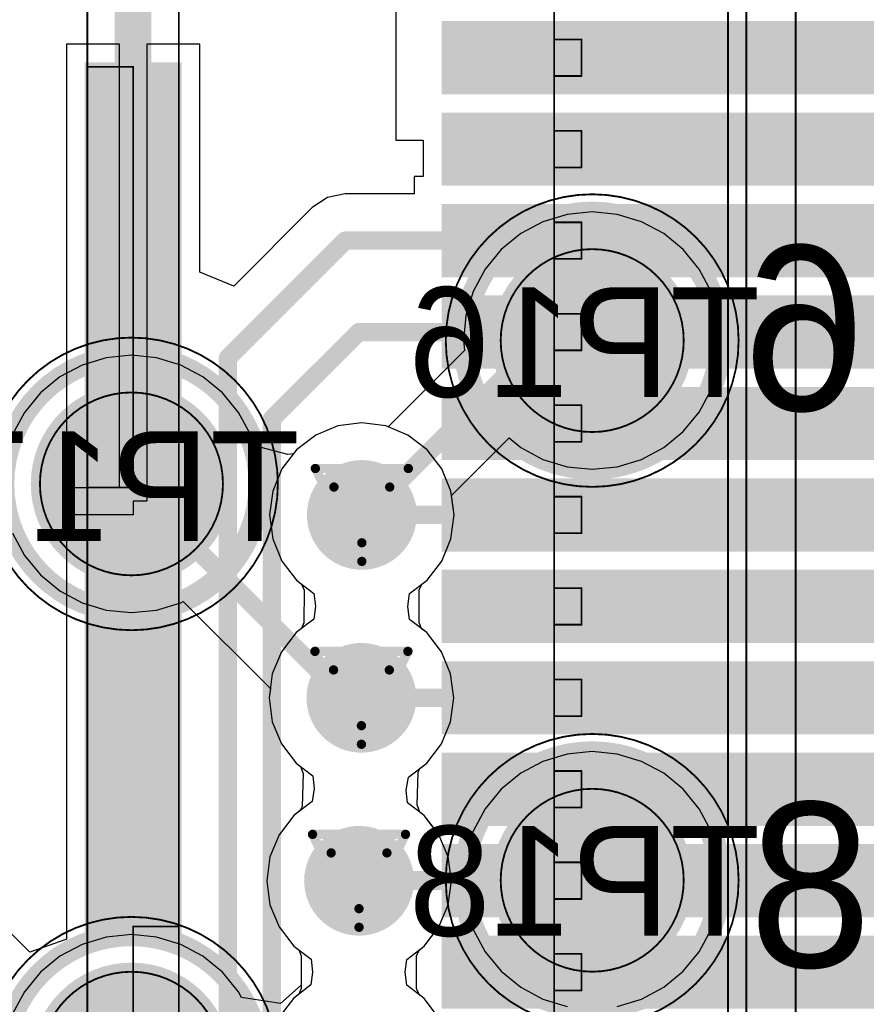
# Model space of a CAD drawing. Header units: millimetres. Extents: x 138 to 555, y 26 to 334.
# Tile 274 of 656: x 224.2 to 228.83, y 209.58 to 214.97. Entities that reach past the tile are written whole.
import ezdxf

# ---------------------------------------------------------------- set-up
doc = ezdxf.new("R2010")
doc.units = ezdxf.units.MM
for name, color, linetype in [('BottomLayer', 5, 'Continuous'), ('BottomOverlay', 54, 'Continuous'), ('BottomPaste', 16, 'Continuous'), ('BottomSolder', 6, 'Continuous'), ('DrillDrawing', 1, 'Continuous'), ('Mechanical21', 56, 'Continuous'), ('Mechanical27', 56, 'Continuous'), ('Mechanical30', 56, 'Continuous'), ('MidLayer1', 16, 'Continuous'), ('MidLayer2', 76, 'Continuous'), ('MidLayer3', 90, 'Continuous'), ('MidLayer4', 156, 'Continuous'), ('MultiLayer', 9, 'Continuous'), ('TopLayer', 1, 'Continuous'), ('TopPaste', 8, 'Continuous'), ('TopSolder', 216, 'Continuous'), ('ViaHoleLayer', 16, 'Continuous')]:
    doc.layers.add(name, color=color, linetype=linetype)

# ---------------------------------------------------------------- blocks, each defined once
blk = doc.blocks.new('CON_SAMTEC_QSH_060_01_L_D_A_808')
at = {"layer": 'Mechanical27', "const_width": 0.01}
for points in [[(20.635, 3.62), (-20.635, 3.62)], [(18.547, 3.35), (-18.55, 3.35)], [(18.5, 3.25), (-18.5, 3.25)], [(10.85, 2.45), (10.65, 2.45)], [(10.65, 2.3), (10.65, 2.45)], [(10.85, 2.3), (10.85, 2.45)], [(11.35, 2.45), (11.15, 2.45)], [(11.15, 2.3), (11.15, 2.45)], [(11.35, 2.3), (11.35, 2.45)], [(11.85, 2.45), (11.65, 2.45)], [(11.65, 2.3), (11.65, 2.45)], [(11.85, 2.3), (11.85, 2.45)], [(12.35, 2.45), (12.15, 2.45)], [(12.15, 2.3), (12.15, 2.45)], [(12.35, 2.3), (12.35, 2.45)], [(12.85, 2.45), (12.65, 2.45)], [(12.65, 2.3), (12.65, 2.45)], [(12.85, 2.3), (12.85, 2.45)], [(13.35, 2.45), (13.15, 2.45)], [(13.15, 2.3), (13.15, 2.45)], [(13.35, 2.3), (13.35, 2.45)], [(13.85, 2.45), (13.65, 2.45)], [(13.65, 2.3), (13.65, 2.45)], [(13.85, 2.3), (13.85, 2.45)], [(14.35, 2.45), (14.15, 2.45)], [(14.15, 2.3), (14.15, 2.45)], [(14.35, 2.3), (14.35, 2.45)], [(14.85, 2.45), (14.65, 2.45)], [(14.65, 2.3), (14.65, 2.45)], [(14.85, 2.3), (14.85, 2.45)], [(15.35, 2.45), (15.15, 2.45)], [(15.15, 2.3), (15.15, 2.45)], [(15.35, 2.3), (15.35, 2.45)], [(15.85, 2.45), (15.65, 2.45)], [(15.65, 2.3), (15.65, 2.45)], [(15.85, 2.3), (15.85, 2.45)], [(18, 2.3), (2, 2.3)], [(10.85, 2.3), (10.65, 2.3)], [(11.35, 2.3), (11.15, 2.3)], [(11.85, 2.3), (11.65, 2.3)], [(12.35, 2.3), (12.15, 2.3)], [(12.85, 2.3), (12.65, 2.3)], [(13.35, 2.3), (13.15, 2.3)], [(13.85, 2.3), (13.65, 2.3)], [(14.35, 2.3), (14.15, 2.3)], [(14.85, 2.3), (14.65, 2.3)], [(15.35, 2.3), (15.15, 2.3)], [(15.85, 2.3), (15.65, 2.3)], [(18, 0.25), (2, 0.25)], [(17.8, 0.25), (15.5, 0.25)], [(15.5, 0), (15.5, 0.25)], [(13.1, 0), (10.8, 0)], [(10.8, -0.25), (10.8, 0)], [(13.1, -0.25), (13.1, 0)], [(17.8, 0), (15.5, 0)], [(18, -0.25), (2, -0.25)], [(13.1, -0.25), (10.8, -0.25)]]:
    blk.add_lwpolyline(points, dxfattribs=at)
at = {"layer": 'Mechanical27', "const_width": 0.005}
for points in [[(10.6475, 2.45, 1), (10.6525, 2.45, 1)], [(10.6475, 2.45, 1), (10.6525, 2.45, 1)], [(10.8475, 2.45, 1), (10.8525, 2.45, 1)], [(10.8475, 2.45, 1), (10.8525, 2.45, 1)], [(11.1475, 2.45, 1), (11.1525, 2.45, 1)], [(11.1475, 2.45, 1), (11.1525, 2.45, 1)], [(11.3475, 2.45, 1), (11.3525, 2.45, 1)], [(11.3475, 2.45, 1), (11.3525, 2.45, 1)], [(11.6475, 2.45, 1), (11.6525, 2.45, 1)], [(11.6475, 2.45, 1), (11.6525, 2.45, 1)], [(11.8475, 2.45, 1), (11.8525, 2.45, 1)], [(11.8475, 2.45, 1), (11.8525, 2.45, 1)], [(12.1475, 2.45, 1), (12.1525, 2.45, 1)], [(12.1475, 2.45, 1), (12.1525, 2.45, 1)], [(12.3475, 2.45, 1), (12.3525, 2.45, 1)], [(12.3475, 2.45, 1), (12.3525, 2.45, 1)], [(12.6475, 2.45, 1), (12.6525, 2.45, 1)], [(12.6475, 2.45, 1), (12.6525, 2.45, 1)], [(12.8475, 2.45, 1), (12.8525, 2.45, 1)], [(12.8475, 2.45, 1), (12.8525, 2.45, 1)], [(13.1475, 2.45, 1), (13.1525, 2.45, 1)], [(13.1475, 2.45, 1), (13.1525, 2.45, 1)], [(13.3475, 2.45, 1), (13.3525, 2.45, 1)], [(13.3475, 2.45, 1), (13.3525, 2.45, 1)], [(13.6475, 2.45, 1), (13.6525, 2.45, 1)], [(13.6475, 2.45, 1), (13.6525, 2.45, 1)], [(13.8475, 2.45, 1), (13.8525, 2.45, 1)], [(13.8475, 2.45, 1), (13.8525, 2.45, 1)], [(14.1475, 2.45, 1), (14.1525, 2.45, 1)], [(14.1475, 2.45, 1), (14.1525, 2.45, 1)], [(14.3475, 2.45, 1), (14.3525, 2.45, 1)], [(14.3475, 2.45, 1), (14.3525, 2.45, 1)], [(14.6475, 2.45, 1), (14.6525, 2.45, 1)], [(14.6475, 2.45, 1), (14.6525, 2.45, 1)], [(14.8475, 2.45, 1), (14.8525, 2.45, 1)], [(14.8475, 2.45, 1), (14.8525, 2.45, 1)], [(15.1475, 2.45, 1), (15.1525, 2.45, 1)], [(15.1475, 2.45, 1), (15.1525, 2.45, 1)], [(15.3475, 2.45, 1), (15.3525, 2.45, 1)], [(15.3475, 2.45, 1), (15.3525, 2.45, 1)], [(15.6475, 2.45, 1), (15.6525, 2.45, 1)], [(15.6475, 2.45, 1), (15.6525, 2.45, 1)], [(15.8475, 2.45, 1), (15.8525, 2.45, 1)], [(15.8475, 2.45, 1), (15.8525, 2.45, 1)], [(10.6475, 2.3, 1), (10.6525, 2.3, 1)], [(10.6475, 2.3, 1), (10.6525, 2.3, 1)], [(10.8475, 2.3, 1), (10.8525, 2.3, 1)], [(10.8475, 2.3, 1), (10.8525, 2.3, 1)], [(11.1475, 2.3, 1), (11.1525, 2.3, 1)], [(11.1475, 2.3, 1), (11.1525, 2.3, 1)], [(11.3475, 2.3, 1), (11.3525, 2.3, 1)], [(11.3475, 2.3, 1), (11.3525, 2.3, 1)], [(11.6475, 2.3, 1), (11.6525, 2.3, 1)], [(11.6475, 2.3, 1), (11.6525, 2.3, 1)], [(11.8475, 2.3, 1), (11.8525, 2.3, 1)], [(11.8475, 2.3, 1), (11.8525, 2.3, 1)], [(12.1475, 2.3, 1), (12.1525, 2.3, 1)], [(12.1475, 2.3, 1), (12.1525, 2.3, 1)], [(12.3475, 2.3, 1), (12.3525, 2.3, 1)], [(12.3475, 2.3, 1), (12.3525, 2.3, 1)], [(12.6475, 2.3, 1), (12.6525, 2.3, 1)], [(12.6475, 2.3, 1), (12.6525, 2.3, 1)], [(12.8475, 2.3, 1), (12.8525, 2.3, 1)], [(12.8475, 2.3, 1), (12.8525, 2.3, 1)], [(13.1475, 2.3, 1), (13.1525, 2.3, 1)], [(13.1475, 2.3, 1), (13.1525, 2.3, 1)], [(13.3475, 2.3, 1), (13.3525, 2.3, 1)], [(13.3475, 2.3, 1), (13.3525, 2.3, 1)], [(13.6475, 2.3, 1), (13.6525, 2.3, 1)], [(13.6475, 2.3, 1), (13.6525, 2.3, 1)], [(13.8475, 2.3, 1), (13.8525, 2.3, 1)], [(13.8475, 2.3, 1), (13.8525, 2.3, 1)], [(14.1475, 2.3, 1), (14.1525, 2.3, 1)], [(14.1475, 2.3, 1), (14.1525, 2.3, 1)], [(14.3475, 2.3, 1), (14.3525, 2.3, 1)], [(14.3475, 2.3, 1), (14.3525, 2.3, 1)], [(14.6475, 2.3, 1), (14.6525, 2.3, 1)], [(14.6475, 2.3, 1), (14.6525, 2.3, 1)], [(14.8475, 2.3, 1), (14.8525, 2.3, 1)], [(14.8475, 2.3, 1), (14.8525, 2.3, 1)], [(15.1475, 2.3, 1), (15.1525, 2.3, 1)], [(15.1475, 2.3, 1), (15.1525, 2.3, 1)], [(15.3475, 2.3, 1), (15.3525, 2.3, 1)], [(15.3475, 2.3, 1), (15.3525, 2.3, 1)], [(15.6475, 2.3, 1), (15.6525, 2.3, 1)], [(15.6475, 2.3, 1), (15.6525, 2.3, 1)], [(15.8475, 2.3, 1), (15.8525, 2.3, 1)], [(15.8475, 2.3, 1), (15.8525, 2.3, 1)], [(15.4975, 0.25, 1), (15.5025, 0.25, 1)], [(15.4975, 0.25, 1), (15.5025, 0.25, 1)], [(10.7975, 0, 1), (10.8025, 0, 1)], [(10.7975, 0, 1), (10.8025, 0, 1)], [(13.0975, 0, 1), (13.1025, 0, 1)], [(13.0975, 0, 1), (13.1025, 0, 1)], [(15.4975, 0, 1), (15.5025, 0, 1)], [(15.4975, 0, 1), (15.5025, 0, 1)], [(10.7975, -0.25, 1), (10.8025, -0.25, 1)], [(10.7975, -0.25, 1), (10.8025, -0.25, 1)], [(13.0975, -0.25, 1), (13.1025, -0.25, 1)], [(13.0975, -0.25, 1), (13.1025, -0.25, 1)]]:
    blk.add_lwpolyline(points, format="xyb", close=True, dxfattribs=at)
at = {"layer": 'TopLayer'}
for points in [[(10.9, 1.735), (10.9, 4.005), (10.6, 1.735), (10.6, 4.005)], [(11.4, 1.735), (11.4, 4.005), (11.1, 1.735), (11.1, 4.005)], [(11.9, 1.735), (11.9, 4.005), (11.6, 1.735), (11.6, 4.005)], [(12.4, 1.735), (12.4, 4.005), (12.1, 1.735), (12.1, 4.005)], [(12.9, 1.735), (12.9, 4.005), (12.6, 1.735), (12.6, 4.005)], [(13.4, 1.735), (13.4, 4.005), (13.1, 1.735), (13.1, 4.005)], [(13.9, 1.735), (13.9, 4.005), (13.6, 1.735), (13.6, 4.005)], [(14.4, 1.735), (14.4, 4.005), (14.1, 1.735), (14.1, 4.005)], [(14.9, 1.735), (14.9, 4.005), (14.6, 1.735), (14.6, 4.005)], [(15.4, 1.735), (15.4, 4.005), (15.1, 1.735), (15.1, 4.005)], [(15.9, 1.735), (15.9, 4.005), (15.6, 1.735), (15.6, 4.005)], [(10.825, -0.215), (15.525, -0.215), (10.825, 0.215), (15.525, 0.215)]]:
    blk.add_solid(points, dxfattribs=at)
at = {"layer": 'TopPaste'}
for points in [[(10.9, 1.735), (10.9, 4.005), (10.6, 1.735), (10.6, 4.005)], [(11.4, 1.735), (11.4, 4.005), (11.1, 1.735), (11.1, 4.005)], [(11.9, 1.735), (11.9, 4.005), (11.6, 1.735), (11.6, 4.005)], [(12.4, 1.735), (12.4, 4.005), (12.1, 1.735), (12.1, 4.005)], [(12.9, 1.735), (12.9, 4.005), (12.6, 1.735), (12.6, 4.005)], [(13.4, 1.735), (13.4, 4.005), (13.1, 1.735), (13.1, 4.005)], [(13.9, 1.735), (13.9, 4.005), (13.6, 1.735), (13.6, 4.005)], [(14.4, 1.735), (14.4, 4.005), (14.1, 1.735), (14.1, 4.005)], [(14.9, 1.735), (14.9, 4.005), (14.6, 1.735), (14.6, 4.005)], [(15.4, 1.735), (15.4, 4.005), (15.1, 1.735), (15.1, 4.005)], [(15.9, 1.735), (15.9, 4.005), (15.6, 1.735), (15.6, 4.005)], [(10.825, -0.215), (15.525, -0.215), (10.825, 0.215), (15.525, 0.215)]]:
    blk.add_solid(points, dxfattribs=at)
at = {"layer": 'TopSolder'}
for points in [[(10.95, 1.685), (10.95, 4.055), (10.55, 1.685), (10.55, 4.055)], [(11.45, 1.685), (11.45, 4.055), (11.05, 1.685), (11.05, 4.055)], [(11.95, 1.685), (11.95, 4.055), (11.55, 1.685), (11.55, 4.055)], [(12.45, 1.685), (12.45, 4.055), (12.05, 1.685), (12.05, 4.055)], [(12.95, 1.685), (12.95, 4.055), (12.55, 1.685), (12.55, 4.055)], [(13.45, 1.685), (13.45, 4.055), (13.05, 1.685), (13.05, 4.055)], [(13.95, 1.685), (13.95, 4.055), (13.55, 1.685), (13.55, 4.055)], [(14.45, 1.685), (14.45, 4.055), (14.05, 1.685), (14.05, 4.055)], [(14.95, 1.685), (14.95, 4.055), (14.55, 1.685), (14.55, 4.055)], [(15.45, 1.685), (15.45, 4.055), (15.05, 1.685), (15.05, 4.055)], [(15.95, 1.685), (15.95, 4.055), (15.55, 1.685), (15.55, 4.055)], [(10.775, -0.265), (15.575, -0.265), (10.775, 0.265), (15.575, 0.265)]]:
    blk.add_solid(points, dxfattribs=at)
blk = doc.blocks.new('TP_SMD_1MM_B_948')
at = {"layer": 'BottomLayer', "const_width": 0.5}
blk.add_lwpolyline([(-0.25, 0, 1), (0.25, 0, 1)], format="xyb", close=True, dxfattribs=at)
at = {"layer": 'BottomOverlay'}
for points, const_width in [([(0.7, 0, 1), (-0.7, 0, 1)], 0.12), ([(-0.73, 0, 1), (-0.67, 0, 1)], 0.06), ([(0.67, 0, 1), (0.73, 0, 1)], 0.06)]:
    blk.add_lwpolyline(points, format="xyb", close=True, dxfattribs=dict(at, const_width=const_width))
at = {"layer": 'BottomPaste', "const_width": 0.5}
blk.add_lwpolyline([(-0.25, 0, 1), (0.25, 0, 1)], format="xyb", close=True, dxfattribs=at)
at = {"layer": 'BottomSolder', "const_width": 0.55}
blk.add_lwpolyline([(-0.275, 0, 1), (0.275, 0, 1)], format="xyb", close=True, dxfattribs=at)
at = {"layer": 'Mechanical21'}
for points, const_width in [([(0.8, 0, 1), (-0.8, 0, 1)], 0.01), ([(-0.8025, 0, 1), (-0.7975, 0, 1)], 0.005), ([(0.7975, 0, 1), (0.8025, 0, 1)], 0.005)]:
    blk.add_lwpolyline(points, format="xyb", close=True, dxfattribs=dict(at, const_width=const_width))
at = {"layer": 'Mechanical30'}
for points, const_width in [([(0.5, 0, 1), (-0.5, 0, 1)], 0.01), ([(-0.5025, 0, 1), (-0.4975, 0, 1)], 0.005), ([(0.4975, 0, 1), (0.5025, 0, 1)], 0.005)]:
    blk.add_lwpolyline(points, format="xyb", close=True, dxfattribs=dict(at, const_width=const_width))
blk = doc.blocks.new('TP_SMD_1MM_B_949')
at = {"layer": 'BottomLayer', "const_width": 0.5}
blk.add_lwpolyline([(-0.25, 0, 1), (0.25, 0, 1)], format="xyb", close=True, dxfattribs=at)
at = {"layer": 'BottomOverlay'}
for points, const_width in [([(0.7, 0, 1), (-0.7, 0, 1)], 0.12), ([(-0.73, 0, 1), (-0.67, 0, 1)], 0.06), ([(0.67, 0, 1), (0.73, 0, 1)], 0.06)]:
    blk.add_lwpolyline(points, format="xyb", close=True, dxfattribs=dict(at, const_width=const_width))
at = {"layer": 'BottomPaste', "const_width": 0.5}
blk.add_lwpolyline([(-0.25, 0, 1), (0.25, 0, 1)], format="xyb", close=True, dxfattribs=at)
at = {"layer": 'BottomSolder', "const_width": 0.55}
blk.add_lwpolyline([(-0.275, 0, 1), (0.275, 0, 1)], format="xyb", close=True, dxfattribs=at)
at = {"layer": 'Mechanical21'}
for points, const_width in [([(0.8, 0, 1), (-0.8, 0, 1)], 0.01), ([(-0.8025, 0, 1), (-0.7975, 0, 1)], 0.005), ([(0.7975, 0, 1), (0.8025, 0, 1)], 0.005)]:
    blk.add_lwpolyline(points, format="xyb", close=True, dxfattribs=dict(at, const_width=const_width))
at = {"layer": 'Mechanical30'}
for points, const_width in [([(0.5, 0, 1), (-0.5, 0, 1)], 0.01), ([(-0.5025, 0, 1), (-0.4975, 0, 1)], 0.005), ([(0.4975, 0, 1), (0.5025, 0, 1)], 0.005)]:
    blk.add_lwpolyline(points, format="xyb", close=True, dxfattribs=dict(at, const_width=const_width))
blk = doc.blocks.new('TP_SMD_1MM_B_950')
at = {"layer": 'BottomLayer', "const_width": 0.5}
blk.add_lwpolyline([(-0.25, 0, 1), (0.25, 0, 1)], format="xyb", close=True, dxfattribs=at)
at = {"layer": 'BottomOverlay'}
for points, const_width in [([(0.7, 0, 1), (-0.7, 0, 1)], 0.12), ([(-0.73, 0, 1), (-0.67, 0, 1)], 0.06), ([(0.67, 0, 1), (0.73, 0, 1)], 0.06)]:
    blk.add_lwpolyline(points, format="xyb", close=True, dxfattribs=dict(at, const_width=const_width))
at = {"layer": 'BottomPaste', "const_width": 0.5}
blk.add_lwpolyline([(-0.25, 0, 1), (0.25, 0, 1)], format="xyb", close=True, dxfattribs=at)
at = {"layer": 'BottomSolder', "const_width": 0.55}
blk.add_lwpolyline([(-0.275, 0, 1), (0.275, 0, 1)], format="xyb", close=True, dxfattribs=at)
at = {"layer": 'Mechanical21'}
for points, const_width in [([(0.8, 0, 1), (-0.8, 0, 1)], 0.01), ([(-0.8025, 0, 1), (-0.7975, 0, 1)], 0.005), ([(0.7975, 0, 1), (0.8025, 0, 1)], 0.005)]:
    blk.add_lwpolyline(points, format="xyb", close=True, dxfattribs=dict(at, const_width=const_width))
at = {"layer": 'Mechanical30'}
for points, const_width in [([(0.5, 0, 1), (-0.5, 0, 1)], 0.01), ([(-0.5025, 0, 1), (-0.4975, 0, 1)], 0.005), ([(0.4975, 0, 1), (0.5025, 0, 1)], 0.005)]:
    blk.add_lwpolyline(points, format="xyb", close=True, dxfattribs=dict(at, const_width=const_width))
blk = doc.blocks.new('TP_SMD_1MM_B_951')
at = {"layer": 'BottomLayer', "const_width": 0.5}
blk.add_lwpolyline([(-0.25, 0, 1), (0.25, 0, 1)], format="xyb", close=True, dxfattribs=at)
at = {"layer": 'BottomOverlay'}
for points, const_width in [([(0.7, 0, 1), (-0.7, 0, 1)], 0.12), ([(-0.73, 0, 1), (-0.67, 0, 1)], 0.06), ([(0.67, 0, 1), (0.73, 0, 1)], 0.06)]:
    blk.add_lwpolyline(points, format="xyb", close=True, dxfattribs=dict(at, const_width=const_width))
at = {"layer": 'BottomPaste', "const_width": 0.5}
blk.add_lwpolyline([(-0.25, 0, 1), (0.25, 0, 1)], format="xyb", close=True, dxfattribs=at)
at = {"layer": 'BottomSolder', "const_width": 0.55}
blk.add_lwpolyline([(-0.275, 0, 1), (0.275, 0, 1)], format="xyb", close=True, dxfattribs=at)
at = {"layer": 'Mechanical21'}
for points, const_width in [([(0.8, 0, 1), (-0.8, 0, 1)], 0.01), ([(-0.8025, 0, 1), (-0.7975, 0, 1)], 0.005), ([(0.7975, 0, 1), (0.8025, 0, 1)], 0.005)]:
    blk.add_lwpolyline(points, format="xyb", close=True, dxfattribs=dict(at, const_width=const_width))
at = {"layer": 'Mechanical30'}
for points, const_width in [([(0.5, 0, 1), (-0.5, 0, 1)], 0.01), ([(-0.5025, 0, 1), (-0.4975, 0, 1)], 0.005), ([(0.4975, 0, 1), (0.5025, 0, 1)], 0.005)]:
    blk.add_lwpolyline(points, format="xyb", close=True, dxfattribs=dict(at, const_width=const_width))

msp = doc.modelspace()

# ---------------------------------------------------------------- linework, layer by layer
at = {"layer": 'BottomLayer'}
for p, q in [((227.1914, 213.9006), (227.0595, 213.8606)), ((227.3287, 213.9141), (227.1914, 213.9006)), ((227.4659, 213.9006), (227.3287, 213.9141)), ((227.5978, 213.8606), (227.4659, 213.9006)), ((227.0595, 213.8606), (226.9379, 213.7956)), ((227.7194, 213.7956), (227.5978, 213.8606)), ((226.9379, 213.7956), (226.8313, 213.7081)), ((227.826, 213.7081), (227.7194, 213.7956)), ((226.8313, 213.7081), (226.7438, 213.6015)), ((227.9135, 213.6015), (227.826, 213.7081)), ((226.7438, 213.6015), (226.6788, 213.4799)), ((227.9785, 213.4799), (227.9135, 213.6015)), ((226.6788, 213.4799), (226.6388, 213.3479)), ((228.0185, 213.3479), (227.9785, 213.4799)), ((226.6388, 213.3479), (226.6253, 213.2107)), ((228.0321, 213.2107), (228.0185, 213.3479)), ((226.6253, 213.2107), (226.6307, 213.1556)), ((228.0185, 213.0735), (228.0321, 213.2107)), ((226.6307, 213.1556), (226.2141, 212.7389)), ((224.674, 213.117), (224.542, 213.077)), ((224.8112, 213.1305), (224.674, 213.117)), ((224.9484, 213.117), (224.8112, 213.1305)), ((225.0804, 213.077), (224.9484, 213.117)), ((224.542, 213.077), (224.4204, 213.012)), ((225.202, 213.012), (225.0804, 213.077)), ((227.9785, 212.9415), (228.0185, 213.0735)), ((224.4204, 213.012), (224.3138, 212.9245)), ((225.3086, 212.9245), (225.202, 213.012)), ((227.9135, 212.8199), (227.9785, 212.9415)), ((224.3138, 212.9245), (224.2264, 212.8179)), ((225.3961, 212.8179), (225.3086, 212.9245)), ((224.2264, 212.8179), (224.1614, 212.6963)), ((225.4611, 212.6963), (225.3961, 212.8179)), ((227.826, 212.7133), (227.9135, 212.8199)), ((225.9396, 212.7445), (225.8179, 212.6941)), ((226.0701, 212.7617), (225.9396, 212.7445)), ((226.2006, 212.7445), (226.0701, 212.7617)), ((226.2141, 212.7389), (226.2006, 212.7445)), ((225.479, 212.637), (225.4611, 212.6963)), ((225.8179, 212.6941), (225.7135, 212.614)), ((226.5603, 212.3642), (226.8742, 212.6781)), ((226.8742, 212.6781), (226.9379, 212.6259)), ((227.7194, 212.6259), (227.826, 212.7133)), ((225.6662, 212.5872), (225.479, 212.637)), ((225.7135, 212.614), (225.6961, 212.5914)), ((226.9379, 212.6259), (227.0595, 212.5609)), ((227.5978, 212.5609), (227.7194, 212.6259)), ((225.6961, 212.5914), (225.6662, 212.5872)), ((227.0595, 212.5609), (227.1914, 212.5208)), ((227.4659, 212.5208), (227.5978, 212.5609)), ((227.1914, 212.5208), (227.3287, 212.5073)), ((227.3287, 212.5073), (227.4659, 212.5208)), ((226.5744, 212.2574), (226.5603, 212.3642)), ((226.5572, 212.1269), (226.5744, 212.2574)), ((224.1614, 212.158), (224.2264, 212.0364)), ((226.5068, 212.0052), (226.5572, 212.1269)), ((224.2264, 212.0364), (224.3138, 211.9298)), ((226.4267, 211.9008), (226.5068, 212.0052)), ((224.3138, 211.9298), (224.4204, 211.8423)), ((226.3841, 211.847), (226.3972, 211.8782)), ((226.3972, 211.8782), (226.4267, 211.9008)), ((224.4204, 211.8423), (224.542, 211.7773)), ((226.3833, 211.669), (226.3841, 211.847)), ((224.542, 211.7773), (224.674, 211.7373)), ((224.9484, 211.7373), (225.0804, 211.7773)), ((225.0804, 211.7773), (225.0935, 211.7843)), ((225.0935, 211.7843), (225.5701, 211.3077)), ((224.674, 211.7373), (224.8112, 211.7237)), ((224.8112, 211.7237), (224.9484, 211.7373)), ((226.3969, 211.6351), (226.3833, 211.669)), ((226.4244, 211.614), (226.3969, 211.6351)), ((226.5046, 211.5095), (226.4244, 211.614)), ((226.5549, 211.3879), (226.5046, 211.5095)), ((226.5721, 211.2574), (226.5549, 211.3879)), ((225.5701, 211.3077), (225.5635, 211.2574)), ((225.5635, 211.2574), (225.5807, 211.1269)), ((226.5549, 211.1269), (226.5721, 211.2574)), ((225.5807, 211.1269), (225.6311, 211.0052)), ((226.5046, 211.0052), (226.5549, 211.1269)), ((225.6311, 211.0052), (225.7112, 210.9008)), ((226.4244, 210.9008), (226.5046, 211.0052)), ((227.1914, 210.9497), (227.0595, 210.9096)), ((227.3287, 210.9632), (227.1914, 210.9497)), ((227.4659, 210.9497), (227.3287, 210.9632)), ((227.5978, 210.9096), (227.4659, 210.9497)), ((225.7112, 210.9008), (225.7354, 210.8822)), ((226.3886, 210.8733), (226.4244, 210.9008)), ((227.0595, 210.9096), (226.9379, 210.8446)), ((227.7194, 210.8446), (227.5978, 210.9096)), ((225.7354, 210.8822), (225.7494, 210.8429)), ((225.7494, 210.8429), (225.7444, 210.6637)), ((226.3732, 210.6714), (226.3783, 210.8505)), ((226.3783, 210.8505), (226.3886, 210.8733)), ((226.9379, 210.8446), (226.8313, 210.7572)), ((227.826, 210.7572), (227.7194, 210.8446)), ((226.8313, 210.7572), (226.7438, 210.6506)), ((227.9135, 210.6506), (227.826, 210.7572)), ((226.3872, 210.632), (226.3732, 210.6714)), ((225.734, 210.6409), (225.6982, 210.6135)), ((225.7444, 210.6637), (225.734, 210.6409)), ((226.4114, 210.6135), (226.3872, 210.632)), ((226.7438, 210.6506), (226.6788, 210.529)), ((227.9785, 210.529), (227.9135, 210.6506)), ((225.6982, 210.6135), (225.6181, 210.509)), ((226.4872, 210.5147), (226.4114, 210.6135)), ((225.6181, 210.509), (225.5677, 210.3874)), ((226.6745, 210.5147), (226.4872, 210.5147)), ((226.6788, 210.529), (226.6745, 210.5147)), ((228.0185, 210.397), (227.9785, 210.529)), ((225.5677, 210.3874), (225.5505, 210.2569)), ((228.0321, 210.2598), (228.0185, 210.397)), ((225.5505, 210.2569), (225.5677, 210.1263)), ((228.0185, 210.1226), (228.0321, 210.2598)), ((225.5677, 210.1263), (225.6181, 210.0047)), ((227.9785, 209.9906), (228.0185, 210.1226)), ((225.6181, 210.0047), (225.6982, 209.9003)), ((226.4114, 209.9003), (226.4884, 210.0006)), ((226.4884, 210.0006), (226.6788, 209.9906)), ((226.6788, 209.9906), (226.7438, 209.869)), ((227.9135, 209.869), (227.9785, 209.9906)), ((224.674, 209.9493), (224.542, 209.9093)), ((224.8112, 209.9629), (224.674, 209.9493)), ((224.9484, 209.9493), (224.8112, 209.9629)), ((225.0804, 209.9093), (224.9484, 209.9493)), ((224.542, 209.9093), (224.4204, 209.8443)), ((225.202, 209.8443), (225.0804, 209.9093)), ((225.6982, 209.9003), (225.7255, 209.8794)), ((225.7255, 209.8794), (225.739, 209.846)), ((226.3695, 209.8471), (226.3826, 209.8781)), ((226.3826, 209.8781), (226.4114, 209.9003)), ((226.7438, 209.869), (226.8313, 209.7624)), ((227.826, 209.7624), (227.9135, 209.869)), ((224.4204, 209.8443), (224.3138, 209.7568)), ((225.3086, 209.7568), (225.202, 209.8443)), ((225.739, 209.846), (225.7384, 209.6855)), ((226.3689, 209.6682), (226.3695, 209.8471)), ((224.3138, 209.7568), (224.2264, 209.6503)), ((225.3961, 209.6503), (225.3086, 209.7568)), ((226.8313, 209.7624), (226.9379, 209.6749)), ((227.7194, 209.6749), (227.826, 209.7624)), ((224.2264, 209.6503), (224.1614, 209.5287)), ((225.4129, 209.6188), (225.3961, 209.6503)), ((225.7384, 209.6855), (225.6255, 209.5866)), ((226.3824, 209.6349), (226.3689, 209.6682)), ((226.9379, 209.6749), (227.0595, 209.6099)), ((227.5978, 209.6099), (227.7194, 209.6749)), ((225.6255, 209.5866), (225.4129, 209.6188)), ((226.4097, 209.614), (226.3824, 209.6349)), ((226.4898, 209.5095), (226.4097, 209.614)), ((227.0595, 209.6099), (227.1914, 209.5699)), ((227.4659, 209.5699), (227.5978, 209.6099))]:
    msp.add_line(p, q, dxfattribs=at)
at = {"layer": 'BottomLayer', "const_width": 0.1}
for points in [[(226.0706, 212.235), (227.0463, 213.2107)], [(227.0463, 213.2107), (227.3287, 213.2107)], [(224.8112, 212.4271), (225.9912, 211.2471)], [(225.9912, 211.2471), (226.0869, 211.2471)], [(226.0461, 210.2674), (226.0537, 210.2598)], [(226.0537, 210.2598), (227.3287, 210.2598)]]:
    msp.add_lwpolyline(points, dxfattribs=at)
at = {"layer": 'BottomLayer'}
for points, const_width in [([(227.0213, 213.2107, 1), (227.0713, 213.2107, 1)], 0.05), ([(227.0213, 213.2107, 1), (227.0713, 213.2107, 1)], 0.05), ([(227.3037, 213.2107, 1), (227.3537, 213.2107, 1)], 0.05), ([(225.9201, 212.2574, 1), (226.2201, 212.2574, 1)], 0.3), ([(224.7862, 212.4271, 1), (224.8362, 212.4271, 1)], 0.05), ([(226.0456, 212.235, 1), (226.0956, 212.235, 1)], 0.05), ([(225.9178, 211.2574, 1), (226.2178, 211.2574, 1)], 0.3), ([(225.9662, 211.2471, 1), (226.0162, 211.2471, 1)], 0.05), ([(225.9662, 211.2471, 1), (226.0162, 211.2471, 1)], 0.05), ([(226.0619, 211.2471, 1), (226.1119, 211.2471, 1)], 0.05), ([(225.9048, 210.2569, 1), (226.2048, 210.2569, 1)], 0.3), ([(226.0211, 210.2674, 1), (226.0711, 210.2674, 1)], 0.05), ([(226.0287, 210.2598, 1), (226.0787, 210.2598, 1)], 0.05), ([(226.0287, 210.2598, 1), (226.0787, 210.2598, 1)], 0.05), ([(227.3037, 210.2598, 1), (227.3537, 210.2598, 1)], 0.05)]:
    msp.add_lwpolyline(points, format="xyb", close=True, dxfattribs=dict(at, const_width=const_width))
at = {"layer": 'DrillDrawing', "const_width": 0.0508}
for points in [[(225.8161, 212.5114), (226.3241, 212.5114)], [(225.8161, 212.5114), (226.0701, 212.0034)], [(226.0701, 212.0034), (226.3241, 212.5114)], [(225.9177, 212.4098), (226.2225, 212.4098)], [(225.9177, 212.4098), (226.0701, 212.105)], [(226.0701, 212.105), (226.2225, 212.4098)], [(225.8138, 211.5114), (226.3218, 211.5114)], [(225.8138, 211.5114), (226.0678, 211.0034)], [(226.0678, 211.0034), (226.3218, 211.5114)], [(225.9154, 211.4098), (226.2202, 211.4098)], [(225.9154, 211.4098), (226.0678, 211.105)], [(226.0678, 211.105), (226.2202, 211.4098)], [(225.8008, 210.5109), (226.3088, 210.5109)], [(225.8008, 210.5109), (226.0548, 210.0029)], [(226.0548, 210.0029), (226.3088, 210.5109)], [(225.9024, 210.4093), (226.2072, 210.4093)], [(225.9024, 210.4093), (226.0548, 210.1045)], [(226.0548, 210.1045), (226.2072, 210.4093)]]:
    msp.add_lwpolyline(points, dxfattribs=at)
at = {"layer": 'DrillDrawing', "const_width": 0.0254}
for points in [[(225.8034, 212.5114, 1), (225.8288, 212.5114, 1)], [(225.8034, 212.5114, 1), (225.8288, 212.5114, 1)], [(226.3114, 212.5114, 1), (226.3368, 212.5114, 1)], [(226.3114, 212.5114, 1), (226.3368, 212.5114, 1)], [(225.905, 212.4098, 1), (225.9304, 212.4098, 1)], [(225.905, 212.4098, 1), (225.9304, 212.4098, 1)], [(226.2098, 212.4098, 1), (226.2352, 212.4098, 1)], [(226.2098, 212.4098, 1), (226.2352, 212.4098, 1)], [(226.0574, 212.105, 1), (226.0828, 212.105, 1)], [(226.0574, 212.105, 1), (226.0828, 212.105, 1)], [(226.0574, 212.0034, 1), (226.0828, 212.0034, 1)], [(226.0574, 212.0034, 1), (226.0828, 212.0034, 1)], [(225.8011, 211.5114, 1), (225.8265, 211.5114, 1)], [(225.8011, 211.5114, 1), (225.8265, 211.5114, 1)], [(226.3091, 211.5114, 1), (226.3345, 211.5114, 1)], [(226.3091, 211.5114, 1), (226.3345, 211.5114, 1)], [(225.9027, 211.4098, 1), (225.9281, 211.4098, 1)], [(225.9027, 211.4098, 1), (225.9281, 211.4098, 1)], [(226.2075, 211.4098, 1), (226.2329, 211.4098, 1)], [(226.2075, 211.4098, 1), (226.2329, 211.4098, 1)], [(226.0551, 211.105, 1), (226.0805, 211.105, 1)], [(226.0551, 211.105, 1), (226.0805, 211.105, 1)], [(226.0551, 211.0034, 1), (226.0805, 211.0034, 1)], [(226.0551, 211.0034, 1), (226.0805, 211.0034, 1)], [(225.7881, 210.5109, 1), (225.8135, 210.5109, 1)], [(225.7881, 210.5109, 1), (225.8135, 210.5109, 1)], [(226.2961, 210.5109, 1), (226.3215, 210.5109, 1)], [(226.2961, 210.5109, 1), (226.3215, 210.5109, 1)], [(225.8897, 210.4093, 1), (225.9151, 210.4093, 1)], [(225.8897, 210.4093, 1), (225.9151, 210.4093, 1)], [(226.1945, 210.4093, 1), (226.2199, 210.4093, 1)], [(226.1945, 210.4093, 1), (226.2199, 210.4093, 1)], [(226.0421, 210.1045, 1), (226.0675, 210.1045, 1)], [(226.0421, 210.1045, 1), (226.0675, 210.1045, 1)], [(226.0421, 210.0029, 1), (226.0675, 210.0029, 1)], [(226.0421, 210.0029, 1), (226.0675, 210.0029, 1)]]:
    msp.add_lwpolyline(points, format="xyb", close=True, dxfattribs=at)
at = {"layer": 'MidLayer1', "const_width": 0.3}
for points in [[(225.9201, 212.2574, 1), (226.2201, 212.2574, 1)], [(225.9178, 211.2574, 1), (226.2178, 211.2574, 1)], [(225.9048, 210.2569, 1), (226.2048, 210.2569, 1)]]:
    msp.add_lwpolyline(points, format="xyb", close=True, dxfattribs=at)
at = {"layer": 'MidLayer2'}
for p, q in [((225.9396, 212.7445), (225.8179, 212.6941)), ((226.0701, 212.7617), (225.9396, 212.7445)), ((226.2006, 212.7445), (226.0701, 212.7617)), ((226.3222, 212.6941), (226.2006, 212.7445)), ((225.8179, 212.6941), (225.7135, 212.614)), ((226.4267, 212.614), (226.3222, 212.6941)), ((225.7135, 212.614), (225.6333, 212.5095)), ((226.5068, 212.5095), (226.4267, 212.614)), ((225.6333, 212.5095), (225.583, 212.3879)), ((226.5572, 212.3879), (226.5068, 212.5095)), ((225.583, 212.3879), (225.5658, 212.2574)), ((226.5744, 212.2574), (226.5572, 212.3879)), ((225.5658, 212.2574), (225.583, 212.1269)), ((226.5572, 212.1269), (226.5744, 212.2574)), ((225.583, 212.1269), (225.6333, 212.0052)), ((226.5068, 212.0052), (226.5572, 212.1269)), ((225.6333, 212.0052), (225.7135, 211.9008)), ((226.4267, 211.9008), (226.5068, 212.0052)), ((225.7135, 211.9008), (225.741, 211.8797)), ((225.741, 211.8797), (225.7546, 211.8457)), ((226.3841, 211.847), (226.3972, 211.8782)), ((226.3972, 211.8782), (226.4267, 211.9008)), ((225.7546, 211.8457), (225.7538, 211.6678)), ((226.3833, 211.669), (226.3841, 211.847)), ((225.7538, 211.6678), (225.7407, 211.6366)), ((226.3969, 211.6351), (226.3833, 211.669)), ((225.7112, 211.614), (225.6311, 211.5095)), ((225.7407, 211.6366), (225.7112, 211.614)), ((226.4244, 211.614), (226.3969, 211.6351)), ((226.5046, 211.5095), (226.4244, 211.614)), ((225.6311, 211.5095), (225.5807, 211.3879)), ((226.5549, 211.3879), (226.5046, 211.5095)), ((225.5807, 211.3879), (225.5635, 211.2574)), ((226.5721, 211.2574), (226.5549, 211.3879)), ((225.5635, 211.2574), (225.5807, 211.1269)), ((226.5549, 211.1269), (226.5721, 211.2574)), ((225.5807, 211.1269), (225.6311, 211.0052)), ((226.5046, 211.0052), (226.5549, 211.1269)), ((225.6311, 211.0052), (225.7112, 210.9008)), ((226.4244, 210.9008), (226.5046, 211.0052)), ((225.7112, 210.9008), (225.7354, 210.8822)), ((226.3886, 210.8733), (226.4244, 210.9008)), ((225.7354, 210.8822), (225.7494, 210.8429)), ((225.7494, 210.8429), (225.7444, 210.6637)), ((226.3732, 210.6714), (226.3783, 210.8505)), ((226.3783, 210.8505), (226.3886, 210.8733)), ((226.3872, 210.632), (226.3732, 210.6714)), ((225.734, 210.6409), (225.6982, 210.6135)), ((225.7444, 210.6637), (225.734, 210.6409)), ((226.4114, 210.6135), (226.3872, 210.632)), ((225.6982, 210.6135), (225.6181, 210.509)), ((226.4916, 210.509), (226.4114, 210.6135)), ((225.6181, 210.509), (225.5677, 210.3874)), ((226.542, 210.3874), (226.4916, 210.509)), ((225.5677, 210.3874), (225.5505, 210.2569)), ((226.5591, 210.2569), (226.542, 210.3874)), ((225.5505, 210.2569), (225.5677, 210.1263)), ((226.542, 210.1263), (226.5591, 210.2569)), ((225.5677, 210.1263), (225.6181, 210.0047)), ((226.4916, 210.0047), (226.542, 210.1263)), ((225.6181, 210.0047), (225.6982, 209.9003)), ((226.4114, 209.9003), (226.4916, 210.0047)), ((225.6982, 209.9003), (225.7255, 209.8794)), ((225.7255, 209.8794), (225.739, 209.846)), ((226.3695, 209.8471), (226.3826, 209.8781)), ((226.3826, 209.8781), (226.4114, 209.9003)), ((225.739, 209.846), (225.7384, 209.6671)), ((226.3689, 209.6682), (226.3695, 209.8471)), ((225.7384, 209.6671), (225.7253, 209.6361)), ((226.3824, 209.6349), (226.3689, 209.6682)), ((225.6965, 209.614), (225.6163, 209.5095)), ((225.7253, 209.6361), (225.6965, 209.614)), ((226.4097, 209.614), (226.3824, 209.6349)), ((226.4898, 209.5095), (226.4097, 209.614))]:
    msp.add_line(p, q, dxfattribs=at)
at = {"layer": 'MidLayer2', "const_width": 0.3}
for points in [[(225.9201, 212.2574, 1), (226.2201, 212.2574, 1)], [(225.9178, 211.2574, 1), (226.2178, 211.2574, 1)], [(225.9048, 210.2569, 1), (226.2048, 210.2569, 1)]]:
    msp.add_lwpolyline(points, format="xyb", close=True, dxfattribs=at)
at = {"layer": 'MidLayer3'}
for p, q in [((225.9396, 212.7445), (225.8179, 212.6941)), ((226.0701, 212.7617), (225.9396, 212.7445)), ((226.2006, 212.7445), (226.0701, 212.7617)), ((226.3222, 212.6941), (226.2006, 212.7445)), ((225.8179, 212.6941), (225.7135, 212.614)), ((226.4267, 212.614), (226.3222, 212.6941)), ((225.7135, 212.614), (225.6333, 212.5095)), ((226.5068, 212.5095), (226.4267, 212.614)), ((225.6333, 212.5095), (225.583, 212.3879)), ((226.5572, 212.3879), (226.5068, 212.5095)), ((225.583, 212.3879), (225.5658, 212.2574)), ((226.5744, 212.2574), (226.5572, 212.3879)), ((225.5658, 212.2574), (225.583, 212.1269)), ((226.5572, 212.1269), (226.5744, 212.2574)), ((225.583, 212.1269), (225.6333, 212.0052)), ((226.5068, 212.0052), (226.5572, 212.1269)), ((225.6333, 212.0052), (225.7135, 211.9008)), ((226.4267, 211.9008), (226.5068, 212.0052)), ((225.7135, 211.9008), (225.8079, 211.8284)), ((226.3307, 211.8271), (226.4267, 211.9008)), ((225.8079, 211.8284), (225.8165, 211.7581)), ((226.3214, 211.7567), (226.3307, 211.8271)), ((225.8165, 211.7581), (225.8072, 211.6876)), ((226.33, 211.6864), (226.3214, 211.7567)), ((225.8072, 211.6876), (225.7112, 211.614)), ((226.4244, 211.614), (226.33, 211.6864)), ((225.7112, 211.614), (225.6311, 211.5095)), ((226.5046, 211.5095), (226.4244, 211.614)), ((225.6311, 211.5095), (225.5807, 211.3879)), ((226.5549, 211.3879), (226.5046, 211.5095)), ((225.5807, 211.3879), (225.5635, 211.2574)), ((226.5721, 211.2574), (226.5549, 211.3879)), ((225.5635, 211.2574), (225.5807, 211.1269)), ((226.5549, 211.1269), (226.5721, 211.2574)), ((225.5807, 211.1269), (225.6311, 211.0052)), ((226.5046, 211.0052), (226.5549, 211.1269)), ((225.6311, 211.0052), (225.7112, 210.9008)), ((226.4244, 210.9008), (226.5046, 211.0052)), ((225.7112, 210.9008), (225.8023, 210.8309)), ((226.3242, 210.8239), (226.4244, 210.9008)), ((225.8023, 210.8309), (225.8095, 210.761)), ((226.3131, 210.7533), (226.3242, 210.8239)), ((225.8095, 210.761), (225.7984, 210.6903)), ((226.3204, 210.6833), (226.3131, 210.7533)), ((225.7984, 210.6903), (225.6982, 210.6135)), ((226.4114, 210.6135), (226.3204, 210.6833)), ((225.6982, 210.6135), (225.6181, 210.509)), ((226.4916, 210.509), (226.4114, 210.6135)), ((225.6181, 210.509), (225.5677, 210.3874)), ((226.542, 210.3874), (226.4916, 210.509)), ((225.5677, 210.3874), (225.5505, 210.2569)), ((226.5591, 210.2569), (226.542, 210.3874)), ((225.5505, 210.2569), (225.5677, 210.1263)), ((226.542, 210.1263), (226.5591, 210.2569)), ((225.5677, 210.1263), (225.6181, 210.0047)), ((226.4916, 210.0047), (226.542, 210.1263)), ((225.6181, 210.0047), (225.6982, 209.9003)), ((226.4114, 209.9003), (226.4916, 210.0047)), ((225.6982, 209.9003), (225.7923, 209.828)), ((226.3161, 209.8271), (226.4114, 209.9003)), ((225.7923, 209.828), (225.8009, 209.7577)), ((226.307, 209.7566), (226.3161, 209.8271)), ((225.8009, 209.7577), (225.7918, 209.6871)), ((226.3156, 209.6862), (226.307, 209.7566)), ((225.7918, 209.6871), (225.6965, 209.614)), ((226.4097, 209.614), (226.3156, 209.6862)), ((225.6965, 209.614), (225.6163, 209.5095)), ((226.4898, 209.5095), (226.4097, 209.614))]:
    msp.add_line(p, q, dxfattribs=at)
at = {"layer": 'MidLayer3', "const_width": 0.3}
for points in [[(225.9201, 212.2574, 1), (226.2201, 212.2574, 1)], [(225.9178, 211.2574, 1), (226.2178, 211.2574, 1)], [(225.9048, 210.2569, 1), (226.2048, 210.2569, 1)]]:
    msp.add_lwpolyline(points, format="xyb", close=True, dxfattribs=at)
at = {"layer": 'MidLayer4'}
for p, q in [((225.9396, 212.7445), (225.8179, 212.6941)), ((226.0701, 212.7617), (225.9396, 212.7445)), ((226.2006, 212.7445), (226.0701, 212.7617)), ((226.3222, 212.6941), (226.2006, 212.7445)), ((225.8179, 212.6941), (225.7135, 212.614)), ((226.4267, 212.614), (226.3222, 212.6941)), ((225.7135, 212.614), (225.6333, 212.5095)), ((226.5068, 212.5095), (226.4267, 212.614)), ((225.6333, 212.5095), (225.583, 212.3879)), ((226.5572, 212.3879), (226.5068, 212.5095)), ((225.583, 212.3879), (225.5658, 212.2574)), ((226.5744, 212.2574), (226.5572, 212.3879)), ((225.5658, 212.2574), (225.583, 212.1269)), ((226.5572, 212.1269), (226.5744, 212.2574)), ((225.583, 212.1269), (225.6333, 212.0052)), ((226.5068, 212.0052), (226.5572, 212.1269)), ((225.6333, 212.0052), (225.7135, 211.9008)), ((226.4267, 211.9008), (226.5068, 212.0052)), ((225.7135, 211.9008), (225.8079, 211.8284)), ((226.3307, 211.8271), (226.4267, 211.9008)), ((225.8079, 211.8284), (225.8165, 211.7581)), ((226.3214, 211.7567), (226.3307, 211.8271)), ((225.8165, 211.7581), (225.8072, 211.6876)), ((226.33, 211.6864), (226.3214, 211.7567)), ((225.8072, 211.6876), (225.7112, 211.614)), ((226.4244, 211.614), (226.33, 211.6864)), ((225.7112, 211.614), (225.6311, 211.5095)), ((226.5046, 211.5095), (226.4244, 211.614)), ((225.6311, 211.5095), (225.5807, 211.3879)), ((226.5549, 211.3879), (226.5046, 211.5095)), ((225.5807, 211.3879), (225.5635, 211.2574)), ((226.5721, 211.2574), (226.5549, 211.3879)), ((225.5635, 211.2574), (225.5807, 211.1269)), ((226.5549, 211.1269), (226.5721, 211.2574)), ((225.5807, 211.1269), (225.6311, 211.0052)), ((226.5046, 211.0052), (226.5549, 211.1269)), ((225.6311, 211.0052), (225.7112, 210.9008)), ((226.4244, 210.9008), (226.5046, 211.0052)), ((225.7112, 210.9008), (225.8023, 210.8309)), ((226.3242, 210.8239), (226.4244, 210.9008)), ((225.8023, 210.8309), (225.8095, 210.761)), ((226.3131, 210.7533), (226.3242, 210.8239)), ((225.8095, 210.761), (225.7984, 210.6903)), ((226.3204, 210.6833), (226.3131, 210.7533)), ((225.7984, 210.6903), (225.6982, 210.6135)), ((226.4114, 210.6135), (226.3204, 210.6833)), ((225.6982, 210.6135), (225.6181, 210.509)), ((226.4916, 210.509), (226.4114, 210.6135)), ((225.6181, 210.509), (225.5677, 210.3874)), ((226.542, 210.3874), (226.4916, 210.509)), ((225.5677, 210.3874), (225.5505, 210.2569)), ((226.5591, 210.2569), (226.542, 210.3874)), ((225.5505, 210.2569), (225.5677, 210.1263)), ((226.542, 210.1263), (226.5591, 210.2569)), ((225.5677, 210.1263), (225.6181, 210.0047)), ((226.4916, 210.0047), (226.542, 210.1263)), ((225.6181, 210.0047), (225.6982, 209.9003)), ((226.4114, 209.9003), (226.4916, 210.0047)), ((225.6982, 209.9003), (225.7923, 209.828)), ((226.3161, 209.8271), (226.4114, 209.9003)), ((225.7923, 209.828), (225.8009, 209.7577)), ((226.307, 209.7566), (226.3161, 209.8271)), ((225.8009, 209.7577), (225.7918, 209.6871)), ((226.3156, 209.6862), (226.307, 209.7566)), ((225.7918, 209.6871), (225.6965, 209.614)), ((226.4097, 209.614), (226.3156, 209.6862)), ((225.6965, 209.614), (225.6163, 209.5095)), ((226.4898, 209.5095), (226.4097, 209.614))]:
    msp.add_line(p, q, dxfattribs=at)
at = {"layer": 'MidLayer4', "const_width": 0.3}
for points in [[(225.9201, 212.2574, 1), (226.2201, 212.2574, 1)], [(225.9178, 211.2574, 1), (226.2178, 211.2574, 1)], [(225.9048, 210.2569, 1), (226.2048, 210.2569, 1)]]:
    msp.add_lwpolyline(points, format="xyb", close=True, dxfattribs=at)
at = {"layer": 'MultiLayer', "const_width": 0.3}
for points in [[(225.9201, 212.2574, 1), (226.2201, 212.2574, 1)], [(225.9178, 211.2574, 1), (226.2178, 211.2574, 1)], [(225.9048, 210.2569, 1), (226.2048, 210.2569, 1)]]:
    msp.add_lwpolyline(points, format="xyb", close=True, dxfattribs=at)
at = {"layer": 'TopLayer'}
for p, q in [((226.2555, 215.7074), (226.2555, 214.8074)), ((224.7455, 214.8324), (224.4555, 214.8324)), ((224.4555, 214.8324), (224.4555, 212.4074)), ((224.7455, 212.4074), (224.7455, 214.8324)), ((225.1855, 214.8324), (224.8955, 214.8324)), ((224.8955, 214.8324), (224.8955, 212.3324)), ((225.1855, 213.5849), (225.1855, 214.8324)), ((226.2555, 214.8074), (226.2555, 214.3074)), ((226.2555, 214.3074), (226.4055, 214.3074)), ((226.4055, 214.3074), (226.4055, 214.1074)), ((226.4055, 214.1074), (226.3555, 214.1074)), ((226.3555, 214.1074), (226.3555, 214.0123)), ((225.9797, 214.0123), (225.8821, 213.9929)), ((226.3555, 214.0123), (225.9797, 214.0123)), ((225.8821, 213.9929), (225.7995, 213.9376)), ((225.7995, 213.9376), (225.3702, 213.5084)), ((225.3702, 213.5084), (225.1855, 213.5849)), ((224.4555, 212.4074), (224.7455, 212.4074)), ((224.8955, 212.3324), (224.8205, 212.3324)), ((224.8205, 212.3324), (224.8205, 212.2574)), ((224.8205, 212.2574), (224.4555, 212.2574)), ((224.4555, 212.2574), (224.4555, 209.9386)), ((224.2555, 209.8666), (223.6844, 210.4376)), ((224.4523, 209.936), (224.2555, 209.8666)), ((224.4555, 209.9386), (224.4523, 209.936))]:
    msp.add_line(p, q, dxfattribs=at)
for points, const_width in [([(224.8204, 212.3324), (224.8204, 215.471)], 0.2), ([(228.7205, 214.7574), (228.8771, 214.9139)], 0.1), ([(227.6904, 214.7574), (228.7205, 214.7574)], 0.1), ([(227.7408, 214.2712), (230.6829, 214.2712)], 0.3), ([(225.3383, 213.116), (225.9797, 213.7574)], 0.1), ([(225.9797, 213.7574), (227.6904, 213.7574)], 0.1), ([(225.5787, 212.782), (226.0541, 213.2574)], 0.1), ([(226.0541, 213.2574), (227.6904, 213.2574)], 0.1), ([(225.3383, 204.1819), (225.3383, 213.116)], 0.1), ([(225.5787, 202.4473), (225.5787, 212.782)], 0.1), ([(226.0701, 212.2574), (227.6905, 212.2574)], 0.1), ([(226.0678, 211.2574), (227.6905, 211.2574)], 0.1), ([(226.0548, 210.2569), (226.0554, 210.2574)], 0.1), ([(226.0554, 210.2574), (227.6905, 210.2574)], 0.1)]:
    msp.add_lwpolyline(points, dxfattribs=dict(at, const_width=const_width))
for points, const_width in [([(227.6654, 214.7574, 1), (227.7154, 214.7574, 1)], 0.05), ([(228.6955, 214.7574, 1), (228.7455, 214.7574, 1)], 0.05), ([(228.6955, 214.7574, 1), (228.7455, 214.7574, 1)], 0.05), ([(227.6658, 214.2712, 1), (227.8158, 214.2712, 1)], 0.15), ([(225.9547, 213.7574, 1), (226.0047, 213.7574, 1)], 0.05), ([(225.9547, 213.7574, 1), (226.0047, 213.7574, 1)], 0.05), ([(227.6654, 213.7574, 1), (227.7154, 213.7574, 1)], 0.05), ([(226.0291, 213.2574, 1), (226.0791, 213.2574, 1)], 0.05), ([(226.0291, 213.2574, 1), (226.0791, 213.2574, 1)], 0.05), ([(227.6654, 213.2574, 1), (227.7154, 213.2574, 1)], 0.05), ([(225.3133, 213.116, 1), (225.3633, 213.116, 1)], 0.05), ([(225.3133, 213.116, 1), (225.3633, 213.116, 1)], 0.05), ([(225.5537, 212.782, 1), (225.6037, 212.782, 1)], 0.05), ([(225.5537, 212.782, 1), (225.6037, 212.782, 1)], 0.05), ([(225.9201, 212.2574, 1), (226.2201, 212.2574, 1)], 0.3), ([(224.7704, 212.3324, 1), (224.8704, 212.3324, 1)], 0.1), ([(226.0451, 212.2574, 1), (226.0951, 212.2574, 1)], 0.05), ([(227.6655, 212.2574, 1), (227.7155, 212.2574, 1)], 0.05), ([(225.9178, 211.2574, 1), (226.2178, 211.2574, 1)], 0.3), ([(226.0428, 211.2574, 1), (226.0928, 211.2574, 1)], 0.05), ([(227.6655, 211.2574, 1), (227.7155, 211.2574, 1)], 0.05), ([(225.9048, 210.2569, 1), (226.2048, 210.2569, 1)], 0.3), ([(226.0298, 210.2569, 1), (226.0798, 210.2569, 1)], 0.05), ([(226.0304, 210.2574, 1), (226.0804, 210.2574, 1)], 0.05), ([(226.0304, 210.2574, 1), (226.0804, 210.2574, 1)], 0.05), ([(227.6655, 210.2574, 1), (227.7155, 210.2574, 1)], 0.05)]:
    msp.add_lwpolyline(points, format="xyb", close=True, dxfattribs=dict(at, const_width=const_width))
at = {"layer": 'ViaHoleLayer', "const_width": 0.15}
for points in [[(225.9951, 212.2574, 1), (226.1451, 212.2574, 1)], [(225.9928, 211.2574, 1), (226.1428, 211.2574, 1)], [(225.9798, 210.2569, 1), (226.1298, 210.2569, 1)]]:
    msp.add_lwpolyline(points, format="xyb", close=True, dxfattribs=at)

# ---------------------------------------------------------------- block references
for name, p, rotation in [('CON_SAMTEC_QSH_060_01_L_D_A_808', (224.8205, 225.5074), 270), ('TP_SMD_1MM_B_948', (227.3287, 213.2107), 180), ('TP_SMD_1MM_B_949', (224.8112, 212.4271), 180), ('TP_SMD_1MM_B_950', (227.3287, 210.2598), 180), ('TP_SMD_1MM_B_951', (224.8112, 209.2595), 180)]:
    msp.add_blockref(name, p, dxfattribs=dict(rotation=rotation))

# ---------------------------------------------------------------- texts
at = {"layer": 'BottomOverlay', "text_generation_flag": 2}
for s, p in [('TP16', (231.0313, 212.8292)), ('TP18', (231.062, 209.7852))]:
    msp.add_text(s, height=0.9, dxfattribs=at).set_placement(p)
at = {"layer": 'Mechanical30', "text_generation_flag": 2}
for s, p in [('TP16', (228.2444, 212.9028)), ('TP17', (225.7298, 212.1154)), ('TP18', (228.2444, 209.9564))]:
    msp.add_text(s, height=0.6, dxfattribs=at).set_placement(p)

doc.saveas('drawing.dxf')
